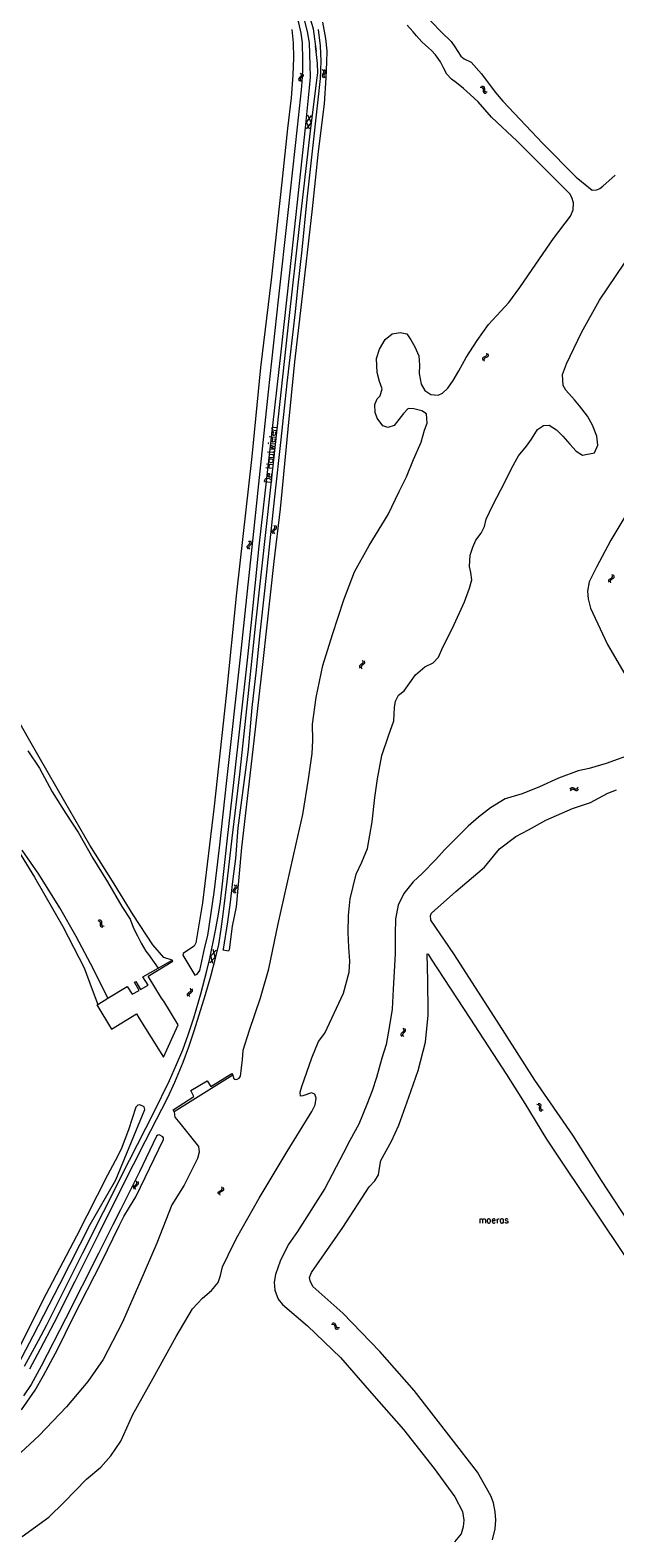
# Model space of a CAD drawing. Header units: metres. Extents: x 189705 to 199106, y 581686 to 588448.
# Tile 298 of 555: x 194683 to 194859, y 585536 to 585990. Entities that reach past the tile are written whole.
import ezdxf

# ---------------------------------------------------------------- set-up
doc = ezdxf.new("R2010")
doc.units = ezdxf.units.M
doc.layers.add('B-WA-OG-GBKN-G', color=7, linetype='Continuous', lineweight=18)
doc.styles.add('Style-STANDARD', font='STANDARD.shx')

msp = doc.modelspace()

# ---------------------------------------------------------------- linework, layer by layer
at = {"layer": 'B-WA-OG-GBKN-G'}
for p, q in [((194764.417, 585975.571), (194764.281, 585975.271)), ((194764.281, 585975.271), (194764.364, 585974.944)), ((194764.364, 585974.944), (194764.601, 585974.611)), ((194764.708, 585975.857), (194764.417, 585975.571)), ((194764.998, 585976.153), (194764.708, 585975.857)), ((194764.913, 585975.526), (194764.778, 585975.226)), ((194764.778, 585975.226), (194764.858, 585974.9)), ((194764.814, 585977.102), (194765.05, 585976.77)), ((194764.858, 585974.9), (194765.096, 585974.567)), ((194765.203, 585975.814), (194764.913, 585975.526)), ((194765.13, 585976.451), (194764.998, 585976.153)), ((194765.05, 585976.77), (194765.13, 585976.451)), ((194765.492, 585976.1), (194765.203, 585975.814)), ((194765.309, 585977.058), (194765.547, 585976.727)), ((194765.629, 585976.41), (194765.492, 585976.1)), ((194765.547, 585976.727), (194765.629, 585976.41)), ((194771.409, 585976.538), (194771.35, 585976.214)), ((194771.35, 585976.214), (194771.51, 585975.917)), ((194771.622, 585976.886), (194771.409, 585976.538)), ((194771.424, 585978.12), (194771.733, 585977.854)), ((194771.51, 585975.917), (194771.821, 585975.652)), ((194771.833, 585977.243), (194771.622, 585976.886)), ((194771.733, 585977.854), (194771.888, 585977.565)), ((194771.888, 585977.565), (194771.833, 585977.243)), ((194771.902, 585976.615), (194771.843, 585976.291)), ((194771.843, 585976.291), (194772, 585975.994)), ((194772.113, 585976.965), (194771.902, 585976.615)), ((194771.915, 585978.197), (194772.226, 585977.933)), ((194772, 585975.994), (194772.311, 585975.729)), ((194772.324, 585977.312), (194772.113, 585976.965)), ((194772.226, 585977.933), (194772.382, 585977.646)), ((194772.382, 585977.646), (194772.324, 585977.312)), ((194818.989, 585972.841), (194819.394, 585972.803)), ((194819.345, 585973.187), (194819.751, 585973.152)), ((194819.394, 585972.803), (194819.688, 585972.656)), ((194819.688, 585972.656), (194819.828, 585972.361)), ((194819.751, 585973.152), (194820.044, 585973.007)), ((194819.828, 585972.361), (194819.862, 585971.948)), ((194819.862, 585971.948), (194819.889, 585971.541)), ((194819.889, 585971.541), (194820.028, 585971.242)), ((194820.028, 585971.242), (194820.329, 585971.091)), ((194820.044, 585973.007), (194820.19, 585972.701)), ((194820.19, 585972.701), (194820.218, 585972.295)), ((194820.218, 585972.295), (194820.247, 585971.888)), ((194820.247, 585971.888), (194820.385, 585971.589)), ((194820.329, 585971.091), (194820.736, 585971.054)), ((194820.385, 585971.589), (194820.686, 585971.437)), ((194820.686, 585971.437), (194821.093, 585971.4)), ((194768.031, 585962.228), (194766.61, 585960.335)), ((194768.062, 585964.287), (194766.643, 585962.394)), ((194767.571, 585960.22), (194766.643, 585962.394)), ((194768.031, 585962.228), (194767.101, 585964.402)), ((194820.83, 585892.816), (194820.926, 585892.42)), ((194820.926, 585892.42), (194820.884, 585892.095)), ((194821.273, 585892.593), (194821.373, 585892.198)), ((194819.66, 585891.309), (194819.617, 585890.975)), ((194819.617, 585890.975), (194819.716, 585890.578)), ((194819.897, 585891.538), (194819.66, 585891.309)), ((194820.273, 585891.697), (194819.897, 585891.538)), ((194820.106, 585891.085), (194820.061, 585890.752)), ((194820.061, 585890.752), (194820.159, 585890.355)), ((194820.342, 585891.314), (194820.106, 585891.085)), ((194820.652, 585891.865), (194820.273, 585891.697)), ((194820.717, 585891.476), (194820.342, 585891.314)), ((194820.884, 585892.095), (194820.652, 585891.865)), ((194821.092, 585891.635), (194820.717, 585891.476)), ((194821.333, 585891.873), (194821.092, 585891.635)), ((194821.373, 585892.198), (194821.333, 585891.873)), ((194756.326, 585839.137), (194756.465, 585839.446)), ((194756.407, 585838.82), (194756.326, 585839.137)), ((194756.643, 585838.488), (194756.407, 585838.82)), ((194756.465, 585839.446), (194756.755, 585839.731)), ((194756.755, 585839.731), (194757.046, 585840.018)), ((194756.825, 585839.094), (194756.958, 585839.392)), ((194756.904, 585838.776), (194756.825, 585839.094)), ((194757.103, 585840.644), (194756.867, 585840.978)), ((194757.138, 585838.442), (194756.904, 585838.776)), ((194756.958, 585839.392), (194757.25, 585839.687)), ((194757.046, 585840.018), (194757.182, 585840.318)), ((194757.182, 585840.318), (194757.103, 585840.644)), ((194757.25, 585839.687), (194757.542, 585839.972)), ((194757.598, 585840.598), (194757.361, 585840.932)), ((194757.542, 585839.972), (194757.679, 585840.271)), ((194757.679, 585840.271), (194757.598, 585840.598)), ((194748.798, 585834.487), (194748.931, 585834.799)), ((194748.885, 585834.172), (194748.798, 585834.487)), ((194749.128, 585833.845), (194748.885, 585834.172)), ((194748.931, 585834.799), (194749.216, 585835.09)), ((194749.216, 585835.09), (194749.501, 585835.382)), ((194749.298, 585834.454), (194749.425, 585834.755)), ((194749.383, 585834.137), (194749.298, 585834.454)), ((194749.546, 585836.009), (194749.304, 585836.339)), ((194749.623, 585833.808), (194749.383, 585834.137)), ((194749.425, 585834.755), (194749.711, 585835.055)), ((194749.501, 585835.382), (194749.632, 585835.684)), ((194749.632, 585835.684), (194749.546, 585836.009)), ((194749.711, 585835.055), (194749.998, 585835.345)), ((194750.041, 585835.973), (194749.799, 585836.302)), ((194749.998, 585835.345), (194750.129, 585835.647)), ((194750.129, 585835.647), (194750.041, 585835.973)), ((194857.679, 585824.547), (194857.886, 585824.815)), ((194857.683, 585824.22), (194857.679, 585824.547)), ((194857.835, 585823.842), (194857.683, 585824.22)), ((194857.886, 585824.815), (194858.235, 585825.024)), ((194858.154, 585824.388), (194858.353, 585824.646)), ((194858.155, 585824.06), (194858.154, 585824.388)), ((194858.235, 585825.024), (194858.586, 585825.234)), ((194858.353, 585824.646), (194858.706, 585824.864)), ((194858.586, 585825.234), (194858.789, 585825.493)), ((194858.789, 585825.829), (194858.638, 585826.209)), ((194858.706, 585824.864), (194859.057, 585825.072)), ((194858.789, 585825.493), (194858.789, 585825.829)), ((194859.057, 585825.072), (194859.261, 585825.331)), ((194859.259, 585825.668), (194859.108, 585826.048)), ((194859.261, 585825.331), (194859.259, 585825.668)), ((194858.304, 585823.681), (194858.155, 585824.06)), ((194782.816, 585798.933), (194782.635, 585798.658)), ((194782.635, 585798.658), (194782.666, 585798.322)), ((194782.666, 585798.322), (194782.849, 585797.957)), ((194783.148, 585799.17), (194782.816, 585798.933)), ((194783.3, 585798.812), (194783.119, 585798.537)), ((194783.119, 585798.537), (194783.148, 585798.202)), ((194783.481, 585799.417), (194783.148, 585799.17)), ((194783.148, 585798.202), (194783.331, 585797.836)), ((194783.63, 585799.052), (194783.3, 585798.812)), ((194783.447, 585800.384), (194783.628, 585800.019)), ((194783.657, 585799.692), (194783.481, 585799.417)), ((194783.628, 585800.019), (194783.657, 585799.692)), ((194783.961, 585799.289), (194783.63, 585799.052)), ((194783.929, 585800.263), (194784.112, 585799.899)), ((194784.144, 585799.574), (194783.961, 585799.289)), ((194784.112, 585799.899), (194784.144, 585799.574)), ((194846.005, 585761.572), (194846.238, 585761.906)), ((194846.127, 585761.09), (194846.363, 585761.423)), ((194846.238, 585761.906), (194846.509, 585762.088)), ((194846.363, 585761.423), (194846.636, 585761.604)), ((194846.509, 585762.088), (194846.847, 585762.062)), ((194846.636, 585761.604), (194846.962, 585761.579)), ((194846.847, 585762.062), (194847.213, 585761.884)), ((194846.962, 585761.579), (194847.337, 585761.404)), ((194847.213, 585761.884), (194847.581, 585761.707)), ((194847.337, 585761.404), (194847.704, 585761.224)), ((194847.581, 585761.707), (194847.908, 585761.679)), ((194847.704, 585761.224), (194848.032, 585761.196)), ((194847.908, 585761.679), (194848.19, 585761.864)), ((194848.032, 585761.196), (194848.312, 585761.382)), ((194848.19, 585761.864), (194848.425, 585762.198)), ((194848.312, 585761.382), (194848.547, 585761.717)), ((194744.58, 585730.909), (194744.685, 585731.231)), ((194744.694, 585730.602), (194744.58, 585730.909)), ((194744.685, 585731.231), (194744.944, 585731.545)), ((194744.964, 585730.297), (194744.694, 585730.602)), ((194745.194, 585732.49), (194744.925, 585732.797)), ((194744.944, 585731.545), (194745.203, 585731.861)), ((194745.081, 585730.919), (194745.181, 585731.229)), ((194745.192, 585730.61), (194745.081, 585730.919)), ((194745.181, 585731.229), (194745.441, 585731.553)), ((194745.46, 585730.303), (194745.192, 585730.61)), ((194745.308, 585732.173), (194745.194, 585732.49)), ((194745.203, 585731.861), (194745.308, 585732.173)), ((194745.691, 585732.496), (194745.421, 585732.803)), ((194745.441, 585731.553), (194745.702, 585731.867)), ((194745.806, 585732.179), (194745.691, 585732.496)), ((194745.702, 585731.867), (194745.806, 585732.179)), ((194703.821, 585722.051), (194704.219, 585721.963)), ((194704.217, 585722.351), (194704.615, 585722.266)), ((194704.219, 585721.963), (194704.492, 585721.781)), ((194704.492, 585721.781), (194704.596, 585721.472)), ((194704.58, 585721.058), (194704.557, 585720.65)), ((194704.557, 585720.65), (194704.658, 585720.337)), ((194704.596, 585721.472), (194704.58, 585721.058)), ((194704.615, 585722.266), (194704.889, 585722.087)), ((194704.658, 585720.337), (194704.939, 585720.151)), ((194704.889, 585722.087), (194704.996, 585721.766)), ((194704.939, 585720.151), (194705.339, 585720.065)), ((194704.974, 585721.359), (194704.954, 585720.952)), ((194704.954, 585720.952), (194705.056, 585720.638)), ((194704.996, 585721.766), (194704.974, 585721.359)), ((194705.056, 585720.638), (194705.335, 585720.451)), ((194705.335, 585720.451), (194705.735, 585720.365)), ((194739.213, 585711.062), (194737.577, 585709.352)), ((194739.488, 585713.103), (194737.854, 585711.392)), ((194738.517, 585709.123), (194737.854, 585711.392)), ((194739.213, 585711.062), (194738.547, 585713.331)), ((194731.899, 585701.297), (194731.731, 585701.669)), ((194730.847, 585699.966), (194731.042, 585700.243)), ((194730.866, 585699.639), (194730.847, 585699.966)), ((194731.034, 585699.269), (194730.866, 585699.639)), ((194731.042, 585700.243), (194731.382, 585700.467)), ((194731.329, 585699.828), (194731.516, 585700.095)), ((194731.345, 585699.501), (194731.329, 585699.828)), ((194731.511, 585699.128), (194731.345, 585699.501)), ((194731.382, 585700.467), (194731.722, 585700.693)), ((194731.516, 585700.095), (194731.859, 585700.329)), ((194731.722, 585700.693), (194731.914, 585700.96)), ((194731.859, 585700.329), (194732.201, 585700.552)), ((194731.914, 585700.96), (194731.899, 585701.297)), ((194732.201, 585700.552), (194732.392, 585700.82)), ((194732.375, 585701.156), (194732.208, 585701.529)), ((194732.392, 585700.82), (194732.375, 585701.156)), ((194795.132, 585687.843), (194795.278, 585688.148)), ((194795.278, 585688.148), (194795.577, 585688.425)), ((194795.577, 585688.425), (194795.875, 585688.703)), ((194795.629, 585687.786), (194795.77, 585688.08)), ((194795.95, 585689.328), (194795.723, 585689.668)), ((194795.77, 585688.08), (194796.07, 585688.367)), ((194795.875, 585688.703), (194796.02, 585688.999)), ((194796.02, 585688.999), (194795.95, 585689.328)), ((194796.07, 585688.367), (194796.37, 585688.643)), ((194796.443, 585689.268), (194796.216, 585689.608)), ((194796.37, 585688.643), (194796.515, 585688.939)), ((194796.515, 585688.939), (194796.443, 585689.268)), ((194795.204, 585687.523), (194795.132, 585687.843)), ((194795.431, 585687.185), (194795.204, 585687.523)), ((194795.699, 585687.465), (194795.629, 585687.786)), ((194795.924, 585687.125), (194795.699, 585687.465)), ((194835.99, 585666.747), (194836.387, 585666.655)), ((194836.387, 585666.655), (194836.658, 585666.47)), ((194836.389, 585667.043), (194836.786, 585666.954)), ((194836.658, 585666.47), (194836.758, 585666.16)), ((194836.738, 585665.746), (194836.711, 585665.339)), ((194836.758, 585666.16), (194836.738, 585665.746)), ((194836.786, 585666.954), (194837.058, 585666.772)), ((194837.058, 585666.772), (194837.162, 585666.449)), ((194837.136, 585666.043), (194837.111, 585665.636)), ((194837.111, 585665.636), (194837.21, 585665.322)), ((194837.162, 585666.449), (194837.136, 585666.043)), ((194836.711, 585665.339), (194836.809, 585665.024)), ((194836.809, 585665.024), (194837.088, 585664.835)), ((194837.088, 585664.835), (194837.487, 585664.745)), ((194837.21, 585665.322), (194837.487, 585665.131)), ((194837.487, 585665.131), (194837.886, 585665.041)), ((194715.137, 585642.453), (194715.465, 585642.696)), ((194715.61, 585643.308), (194715.423, 585643.672)), ((194715.465, 585642.696), (194715.642, 585642.973)), ((194715.642, 585642.973), (194715.61, 585643.308)), ((194716.093, 585643.193), (194715.906, 585643.557)), ((194715.95, 585642.58), (194716.127, 585642.857)), ((194716.127, 585642.857), (194716.093, 585643.193)), ((194714.629, 585641.925), (194714.809, 585642.211)), ((194714.665, 585641.599), (194714.629, 585641.925)), ((194714.852, 585641.238), (194714.665, 585641.599)), ((194714.809, 585642.211), (194715.137, 585642.453)), ((194715.117, 585641.812), (194715.29, 585642.089)), ((194715.15, 585641.486), (194715.117, 585641.812)), ((194715.335, 585641.123), (194715.15, 585641.486)), ((194715.29, 585642.089), (194715.621, 585642.34)), ((194715.621, 585642.34), (194715.95, 585642.58)), ((194740.125, 585639.972), (194740.134, 585640.299)), ((194740.261, 585639.588), (194740.125, 585639.972)), ((194740.134, 585640.299), (194740.352, 585640.558)), ((194740.352, 585640.558), (194740.71, 585640.753)), ((194740.591, 585639.793), (194740.603, 585640.121)), ((194740.724, 585639.408), (194740.591, 585639.793)), ((194740.603, 585640.121), (194740.812, 585640.371)), ((194740.71, 585640.753), (194741.068, 585640.949)), ((194740.812, 585640.371), (194741.173, 585640.574)), ((194741.068, 585640.949), (194741.282, 585641.199)), ((194741.295, 585641.535), (194741.16, 585641.921)), ((194741.173, 585640.574), (194741.533, 585640.768)), ((194741.282, 585641.199), (194741.295, 585641.535)), ((194741.533, 585640.768), (194741.746, 585641.018)), ((194741.758, 585641.355), (194741.622, 585641.741)), ((194741.746, 585641.018), (194741.758, 585641.355)), ((194774.641, 585600.491), (194774.236, 585600.439)), ((194774.914, 585600.906), (194774.509, 585600.854)), ((194774.967, 585600.408), (194774.641, 585600.491)), ((194775.241, 585600.824), (194774.914, 585600.906)), ((194775.167, 585600.146), (194774.967, 585600.408)), ((194775.284, 585599.755), (194775.167, 585600.146)), ((194775.441, 585600.562), (194775.241, 585600.824)), ((194775.399, 585599.364), (194775.284, 585599.755)), ((194775.607, 585599.097), (194775.399, 585599.364)), ((194775.555, 585600.171), (194775.441, 585600.562)), ((194775.678, 585599.775), (194775.555, 585600.171)), ((194775.925, 585599.019), (194775.607, 585599.097)), ((194775.879, 585599.517), (194775.678, 585599.775)), ((194776.197, 585599.437), (194775.879, 585599.517)), ((194776.329, 585599.072), (194775.925, 585599.019)), ((194776.602, 585599.487), (194776.197, 585599.437))]:
    msp.add_line(p, q, dxfattribs=at)
at = {"layer": 'B-WA-OG-GBKN-G', "flags": 128}
for points in [[(194742.73, 585764.157), (194746.857, 585801.297), (194750.775, 585839.181), (194755.229, 585881.149), (194758.258, 585908.849), (194761.147, 585935.089), (194763.923, 585960.807), (194765.137, 585972.036), (194765.402, 585974.427), (194765.561, 585977.99), (194765.535, 585980.93), (194765.513, 585986.173), (194765.11, 585989.111), (194764.402, 585992.178), (194763.244, 585995.519), (194762.045, 585998.411), (194761.191, 586000)], [(194767.77, 585979.46), (194767.597, 585986.15), (194766.982, 585989.56), (194765.931, 585993.53), (194764.714, 585997.206), (194763.374, 586000)], [(194765.375, 586000), (194766.825, 585996.497), (194767.796, 585993.532), (194768.635, 585990.362), (194769.601, 585983.538)], [(194771.527, 585992.438), (194772.362, 585987.496), (194772.768, 585983.789), (194772.735, 585980.393), (194772.536, 585975.635), (194772.02, 585967.824), (194770.211, 585953.452), (194768.35, 585936.214), (194765.042, 585907.362), (194763.025, 585890.204), (194761.048, 585869.91), (194758.712, 585845.985), (194756.862, 585830.057), (194753.553, 585800.015), (194750.803, 585776.109), (194747.126, 585743.989), (194745.487, 585726.19), (194744.307, 585720.34), (194743.418, 585713.235), (194743.149, 585712.803), (194741.567, 585713.132), (194741.712, 585713.464), (194742.979, 585721.711)], [(194800.788, 585996.116), (194807.404, 585989.266), (194810.23, 585986.545), (194811.271, 585985.019), (194813.128, 585982.221), (194814.104, 585981.413), (194816.205, 585980.399), (194819.329, 585976.844), (194823.488, 585971.337), (194825.775, 585968.618), (194837.779, 585955.886), (194847.883, 585945.773), (194852.625, 585941.86), (194854.046, 585941.976), (194855.002, 585942.377), (194855.867, 585943.023), (194859.561, 585946.369)], [(194762.235, 585990.194), (194762.672, 585986.238), (194762.758, 585981.793), (194762.595, 585976.421), (194762.084, 585969.649), (194760.927, 585960.366), (194759.23, 585944.286), (194756.073, 585914.914), (194752.81, 585888.524), (194750.207, 585861.704), (194745.559, 585820.624), (194742.486, 585789.75), (194738.927, 585756.516), (194735.34, 585727.35), (194733.402, 585715.302), (194732.837, 585714.308), (194730.248, 585712.672), (194729.554, 585712.184), (194729.493, 585711.656), (194733.084, 585705.573), (194733.737, 585705.892), (194734.555, 585706.971), (194736.067, 585714.004), (194736.959, 585717.532), (194738.898, 585730.472), (194740.455, 585743.962), (194742.73, 585764.157)], [(194742.979, 585721.711), (194743.849, 585727.625), (194744.521, 585733.796), (194745.363, 585740.736), (194746.141, 585749.905), (194747.949, 585763.631), (194749.186, 585773.528), (194750.368, 585786.134), (194751.599, 585797.463), (194752.592, 585807.624), (194754.207, 585822.149), (194757.131, 585849.598), (194759.059, 585866.827), (194760.855, 585883.788), (194763.366, 585905.218), (194764.11, 585912.312), (194765.328, 585923.873), (194766.918, 585939.128), (194768.382, 585952.702), (194770.207, 585969.024), (194770.9, 585975.452), (194771.105, 585980.717), (194770.926, 585985.275), (194770.252, 585990.244)], [(194788.684, 585884.261), (194787.941, 585886.99), (194787.764, 585891.191), (194788.633, 585894.026), (194790.303, 585896.91), (194792.444, 585898.64), (194794.868, 585899.053), (194796.892, 585898.63), (194798.116, 585896.853), (194799.246, 585894.724), (194800.435, 585891.995), (194800.683, 585889.171), (194800.567, 585886.7), (194801.227, 585883.441), (194802.263, 585881.547), (194804.098, 585880.371), (194806.322, 585880.183), (194807.581, 585880.796), (194809.228, 585882.243), (194810.792, 585884.574), (194812.521, 585887.48), (194814.743, 585891.47), (194818.013, 585896.624), (194821.459, 585901.403), (194825.152, 585905.439), (194827.622, 585908.029), (194830.903, 585912.595), (194835.693, 585919.62), (194841.052, 585927.308), (194846.128, 585934.013), (194846.98, 585935.964), (194847.031, 585938.07), (194846.502, 585939.685), (194845.894, 585940.744), (194840.093, 585946.608), (194830.092, 585956.605), (194822.352, 585963.799), (194818.304, 585968.42), (194815.918, 585970.63), (194813.978, 585972.446), (194811.824, 585974.197), (194810.363, 585975.218), (194808.914, 585976.77), (194807.931, 585978.67), (194806.973, 585980.48), (194805.531, 585982.567), (194804.328, 585983.905), (194802.537, 585985.527), (194801.425, 585986.516), (194799.827, 585988.274)], [(194799.827, 585988.274), (194798.799, 585989.463), (194796.975, 585991.473)], [(194683.38, 585587.107), (194686.621, 585593.133), (194690.712, 585601.033), (194697.019, 585613.491), (194704.253, 585627.976), (194710.973, 585641.473), (194718.231, 585655.729), (194723.172, 585665.3), (194724.974, 585668.769), (194727.011, 585673.379), (194729.515, 585679.409), (194731.248, 585684.073), (194732.88, 585688.889), (194736.254, 585699.792), (194737.865, 585705.345), (194739.402, 585711.153), (194740.29, 585714.856), (194741.031, 585719.425), (194741.569, 585724.02), (194742.857, 585734.58), (194744.335, 585746.867), (194746.568, 585766.136), (194749.083, 585789.442), (194751.462, 585811.53), (194754.649, 585840.65), (194756.862, 585860.681), (194758.242, 585873.655), (194761.407, 585903.257), (194764.534, 585930.955), (194767.763, 585958.779), (194769.748, 585974.925), (194770.043, 585977.209), (194769.984, 585979.953), (194769.601, 585983.538), (194769.347, 585985.23)], [(194681.784, 585587.906), (194686.027, 585595.626), (194688.497, 585600.361), (194699.311, 585622.063), (194705.54, 585634.344), (194713.442, 585649.968), (194720.701, 585664.249), (194725.439, 585673.872), (194727.58, 585678.762), (194729.463, 585683.094), (194731.042, 585687.631), (194732.727, 585692.777), (194734.909, 585700.004), (194736.681, 585706.928), (194737.544, 585710.632), (194739.326, 585719.055), (194740.222, 585723.978), (194740.755, 585727.785), (194741.185, 585731.339), (194742.937, 585746.826), (194744.824, 585763.556), (194746.82, 585781.505), (194748.874, 585800.419), (194749.984, 585810.879), (194752.45, 585834.694), (194755.904, 585865.743), (194759.004, 585893.238), (194761.648, 585916.95), (194763.459, 585933.655), (194764.997, 585947.593), (194766.352, 585960.618), (194767.625, 585972.677), (194767.874, 585975.852), (194767.77, 585979.46)], [(194838.035, 585871.071), (194839.676, 585871.098), (194841.924, 585869.767), (194843.849, 585867.791), (194845.917, 585865.389), (194847.79, 585863.309), (194849.741, 585862.108), (194853.319, 585862.832), (194854.352, 585865.106), (194854.106, 585867.819), (194852.762, 585871.152), (194851.25, 585873.838), (194848.834, 585876.938), (194847.322, 585878.798), (194844.777, 585881.666), (194843.924, 585883.1), (194843.755, 585886.407), (194844.904, 585889.598), (194849.398, 585898.977), (194854.861, 585908.771), (194862.416, 585919.921)], [(194744.462, 585675.527), (194744.721, 585674.621), (194745.075, 585674.327), (194745.651, 585674.245), (194746.428, 585674.586), (194746.804, 585675.21), (194747.05, 585676.799), (194747.203, 585678.623), (194747.402, 585680.105), (194747.613, 585683.058), (194749.482, 585689.013), (194752.844, 585698.78), (194755.359, 585707.476), (194758.191, 585721.055), (194760.822, 585733.116), (194763.584, 585745.118), (194765.558, 585753.932), (194767.272, 585764.639), (194768.34, 585772.311), (194768.621, 585776.265), (194768.443, 585781.124), (194769.629, 585789.184), (194771.603, 585798.786), (194774.483, 585808.176), (194777.903, 585818.59), (194781.148, 585827.016), (194785.546, 585834.889), (194791.25, 585844.221), (194794.518, 585851.2), (194796.753, 585855.613), (194798.904, 585860.826), (194801.138, 585866.062), (194802.208, 585869.628), (194802.948, 585871.758), (194802.782, 585874.546), (194801.347, 585875.452), (194798.97, 585876.086), (194797.24, 585876.121), (194795.864, 585874.626), (194794.476, 585872.826), (194793.088, 585871.037), (194791.159, 585870.389), (194789.676, 585870.895), (194787.981, 585873.224), (194787.357, 585874.988), (194787.215, 585877.342), (194787.979, 585879.013), (194788.803, 585879.931), (194789.449, 585882.108), (194788.684, 585884.261)], [(194765.258, 585672.11), (194768.232, 585680.76), (194770.301, 585685.69), (194772.159, 585688.209), (194774.981, 585694.21), (194777.815, 585700.224), (194779.543, 585706.484), (194779.695, 585709.849), (194779.376, 585714.038), (194779.209, 585718.462), (194779.29, 585723.556), (194779.842, 585728.581), (194781.628, 585736.006), (194783.368, 585739.63), (194785.014, 585743.69), (194786.459, 585751.727), (194787.268, 585759.093), (194788.019, 585764.682), (194789.382, 585771.73), (194791.369, 585777.684), (194792.956, 585782.156), (194793.178, 585786.157), (194793.495, 585788.11), (194794.318, 585789.875), (194796.059, 585791.158), (194799.434, 585796.042), (194802.34, 585798.385), (194804.822, 585799.656), (194806.41, 585801.292), (194807.727, 585804.293), (194810.608, 585810.047), (194814.276, 585817.92), (194815.722, 585822.121), (194816.427, 585824.628), (194816.109, 585826.769), (194815.697, 585828.593), (194815.895, 585831.969), (194816.73, 585834.464), (194817.659, 585836.571), (194819.294, 585838.642), (194820.246, 585840.654), (194820.728, 585842.808), (194822.77, 585847.04), (194826.36, 585853.991), (194828.362, 585858.074), (194830.531, 585861.95), (194832.882, 585864.805), (194834.38, 585866.95), (194836.175, 585869.805), (194838.035, 585871.071)], [(194863.983, 585846.1), (194858.303, 585836.572), (194853.994, 585828.388), (194851.759, 585823.97), (194851.241, 585821.175), (194851.414, 585818.9), (194852.173, 585816.093), (194852.839, 585814.563), (194857.232, 585805.169), (194863.873, 585793.768)], [(194726.247, 585710.176), (194723.728, 585710.904), (194720.391, 585714.737), (194714.544, 585723.728), (194708.761, 585733.094), (194701.42, 585744.78), (194693.91, 585757.791), (194686.226, 585771.197), (194678.509, 585784.79)], [(194682.846, 585773.104), (194686.326, 585767.908), (194690.149, 585760.83), (194694.198, 585754.217), (194698.099, 585748.445)], [(194865.208, 585772.358), (194856.839, 585769.283), (194851.73, 585767.765), (194848.444, 585767.126), (194842.563, 585764.876), (194836.815, 585762.254), (194831.626, 585760.177), (194826.429, 585758.714), (194822.085, 585755.998), (194818.414, 585753.204), (194815.286, 585750.423), (194811.899, 585747.008), (194808.254, 585743.296), (194805.644, 585740.399), (194801.494, 585736.221), (194798.819, 585733.712), (194795.937, 585730.168), (194794.27, 585726.729), (194793.482, 585722.539), (194793.342, 585717.949), (194793.395, 585712.066), (194793.074, 585706.752), (194792.752, 585701.45), (194792.457, 585695.412), (194791.592, 585689.852), (194790.676, 585684.719), (194789.306, 585680.658)], [(194865.215, 585628.933), (194855.51, 585643.8), (194846.839, 585657.492), (194835.442, 585674.012), (194824.038, 585691.734), (194811.063, 585711.991), (194804.142, 585722.164), (194803.999, 585723.522), (194804.335, 585724.272), (194811.587, 585730.842), (194820.209, 585738.086), (194824.758, 585743.634), (194829.696, 585747.321), (194833.458, 585749.391), (194838.693, 585752.246), (194846.695, 585755.785), (194852.185, 585757.53), (194857.416, 585760.412), (194859.961, 585761.433)], [(194670.277, 585755.569), (194670.837, 585755.846), (194671.626, 585755.905), (194672.143, 585755.504), (194676.457, 585748.672), (194684.814, 585735.143), (194693.365, 585720.238), (194699.796, 585707.828), (194702.138, 585701.325), (194703.876, 585696.812)], [(194698.099, 585748.445), (194702.381, 585740.863), (194706.76, 585733.689), (194711.061, 585726.262), (194713.623, 585722.481), (194714.632, 585719.785), (194715.771, 585717.491), (194716.903, 585715.215), (194718.267, 585712.791), (194719.121, 585711.79), (194721.985, 585707.703)], [(194706.905, 585698.664), (194702.571, 585707.397), (194697.324, 585717.267), (194692.383, 585725.896), (194686.063, 585735.96), (194681.135, 585743.277)], [(194803.176, 585703.937), (194803.032, 585712.005), (194803.316, 585711.966), (194804.196, 585710.415), (194815.812, 585692.666), (194826.86, 585675.757), (194832.382, 585666.984), (194838.933, 585656.289), (194845.369, 585646.627), (194854.039, 585633.685), (194862.154, 585621.517), (194870.166, 585608.768), (194881.228, 585591.472), (194892.987, 585573.298), (194904.398, 585555.008), (194915.847, 585537.454), (194927.774, 585518.712), (194937.634, 585502.785), (194939.4, 585500)], [(194703.876, 585696.812), (194703.596, 585696.651), (194708.031, 585689.377), (194715.457, 585693.937), (194716.17, 585692.758), (194723.592, 585680.908), (194728.008, 585690.672), (194723.753, 585697.826), (194722.982, 585698.715), (194719.018, 585705.291), (194726.421, 585709.842), (194726.247, 585710.176)], [(194706.905, 585698.664), (194712.699, 585702.207), (194714.245, 585699.86), (194716.327, 585701.044), (194714.891, 585703.487), (194715.311, 585703.688), (194716.727, 585701.335), (194718.977, 585702.584), (194717.45, 585705.072), (194721.985, 585707.703)], [(194721.985, 585707.703), (194726.247, 585710.176)], [(194822.663, 585535.7), (194823.412, 585538.959), (194823.644, 585541.571), (194823.501, 585544.092), (194822.944, 585546.859), (194822.116, 585548.966), (194818.119, 585555.999), (194810.254, 585566.288), (194799.091, 585580.598), (194788.73, 585592.335), (194777.659, 585603.865), (194768.618, 585611.969), (194767.764, 585613.598), (194767.609, 585614.619), (194768.152, 585616.119), (194777.573, 585629.634), (194785.56, 585641.959), (194787.266, 585643.756), (194788.351, 585645.554), (194788.7, 585648.101), (194789.022, 585649.873), (194792.253, 585655.705), (194794.424, 585660.503), (194797.473, 585668.882), (194800.25, 585676.938), (194802.484, 585685.486), (194803.257, 585693.528), (194803.269, 585697.537), (194803.242, 585701.028), (194803.176, 585703.937)], [(194703.876, 585696.812), (194706.905, 585698.664)], [(194789.306, 585680.658), (194787.757, 585674.813), (194786.426, 585670.779), (194784.85, 585666.667), (194782.421, 585660.731), (194779.72, 585655.869), (194777.782, 585652.196), (194772.174, 585641.411), (194763.968, 585628.439), (194761.163, 585624.443), (194758.76, 585619.581), (194757.3, 585615.495), (194756.99, 585613.258), (194757.107, 585610.801), (194758.143, 585608.073), (194759.41, 585606.535), (194766.951, 585600.059), (194776.935, 585590.546), (194786.222, 585579.83), (194795.897, 585568.856), (194805.133, 585557.119), (194811.316, 585548.652), (194813.606, 585544.205), (194813.982, 585541.632), (194813.853, 585539.55), (194813.272, 585537.494), (194811.191, 585535.088)], [(194726.891, 585664.488), (194726.527, 585665.135), (194732.75, 585669.114), (194731.819, 585670.878), (194736.819, 585673.81), (194737.914, 585672.139), (194744.219, 585675.989), (194744.462, 585675.527)], [(194744.462, 585675.527), (194726.891, 585664.488)], [(194681.079, 585536.726), (194689.09, 585542.459), (194693.783, 585547.014), (194700.464, 585553.899), (194704.769, 585557.548), (194707.769, 585560.926), (194710.815, 585565.327), (194714.448, 585573.447), (194720.539, 585584.344), (194727.43, 585596.866), (194732.369, 585605.186), (194735.38, 585608.387), (194738.051, 585610.753), (194740.038, 585613.166), (194740.767, 585615.237), (194741.366, 585617.885), (194743.048, 585621.368), (194745.576, 585626.51), (194752.396, 585638.538), (194760.816, 585652.577), (194768.284, 585664.605), (194769.26, 585666.64), (194769.601, 585668.582), (194769.224, 585669.782), (194768.2, 585670.205), (194765.612, 585669.263), (194764.906, 585669.216), (194764.788, 585670.392), (194765.258, 585672.11)], [(194679.99, 585588.643), (194684.406, 585597.066), (194692.426, 585612.589), (194701.61, 585630.575), (194709.282, 585643.996), (194717.973, 585665.167), (194717.809, 585666.003), (194716.507, 585666.621), (194715.92, 585666.529), (194715.264, 585665.903), (194713.102, 585659.04), (194710.847, 585653.261), (194709.134, 585649.747), (194706.748, 585645.446), (194697.458, 585627.104), (194688.201, 585609.51), (194680.007, 585593.131)], [(194726.891, 585664.488), (194727.08, 585662.852), (194728.528, 585661.111), (194734.178, 585654.018), (194734.402, 585652.383), (194733.897, 585650.441), (194729.875, 585642.415), (194726.171, 585636.543), (194721.633, 585625.011), (194716.53, 585613.137), (194711.216, 585600.946), (194705.477, 585590.001), (194700.891, 585583.364), (194694.457, 585575.737), (194686.235, 585567.039), (194677.837, 585559.389)], [(194680.864, 585574.778), (194684.991, 585580.729), (194687.51, 585585.15), (194691.787, 585593.154), (194696.44, 585602.558), (194704.986, 585619.257), (194710.241, 585630.202), (194711.733, 585632.966), (194713.389, 585635.764), (194715.292, 585638.877), (194723.611, 585656.187), (194723.625, 585656.699), (194723.409, 585657.012), (194722.367, 585657.519), (194721.921, 585657.501), (194721.476, 585657.185), (194716.384, 585646.413), (194710.651, 585634.993), (194708.341, 585630.508), (194704.111, 585621.844), (194694.183, 585602.217), (194686.782, 585587.9), (194683.837, 585582.458), (194681.543, 585579.041)]]:
    msp.add_lwpolyline(points, dxfattribs=at)

# ---------------------------------------------------------------- texts
at = {"layer": 'B-WA-OG-GBKN-G', "style": 'Style-STANDARD'}
msp.add_text('De Houtwielen', height=2, rotation=84.43198, dxfattribs=at).set_placement((194756.023, 585853.633))
msp.add_text('moeras', height=2, dxfattribs=at).set_placement((194818.488, 585630.992))

doc.saveas('drawing.dxf')
